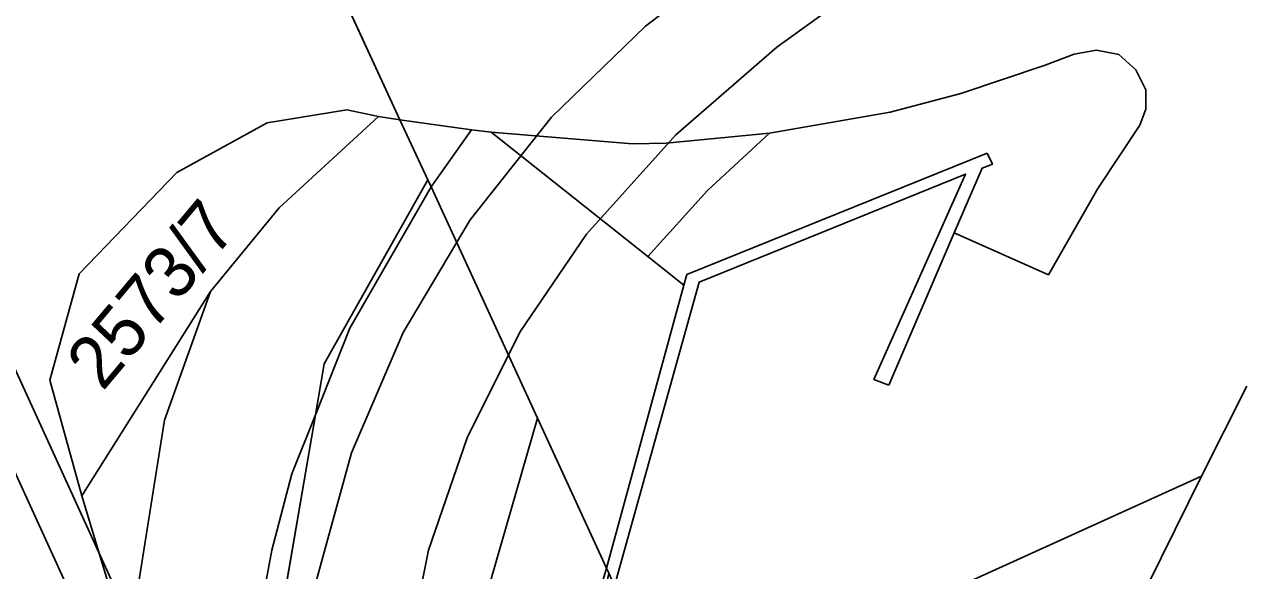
# Model space of a CAD drawing. Extents: x -263423 to -261326, y -1240067 to -1237864.
# Drawn here: x -262370.54 to -262323.84, y -1239601.22 to -1239580.23 of the extents above; entities that cross this region are included whole.
import ezdxf

# ---------------------------------------------------------------- set-up
doc = ezdxf.new("R2010")
doc.units = 0
for name, color, linetype in [('body_kn', 7, 'Continuous'), ('kladpar_druhypozemkov', 7, 'Continuous'), ('kladpar_hranice', 7, 'Continuous'), ('kladpar_parcelnecisla', 7, 'Continuous'), ('kladpar_plochy', 7, 'Continuous'), ('linie', 7, 'Continuous'), ('tarchy_linie', 7, 'Continuous'), ('zappar_hrandruhpozemk', 7, 'Continuous')]:
    doc.layers.add(name, color=color, linetype=linetype)

msp = doc.modelspace()

# ---------------------------------------------------------------- linework, layer by layer
at = {"layer": 'body_kn'}
for p, q in [((-262346.69, -1239580.3), (-262346.69, -1239580.3)), ((-262341.65, -1239581.11), (-262341.65, -1239581.11)), ((-262330.23, -1239581.38), (-262330.23, -1239581.38)), ((-262329.37, -1239581.23), (-262329.37, -1239581.23)), ((-262328.52, -1239581.4), (-262328.52, -1239581.4)), ((-262331.34, -1239581.81), (-262331.34, -1239581.81)), ((-262327.87, -1239581.98), (-262327.87, -1239581.98)), ((-262334.58, -1239582.89), (-262334.58, -1239582.89)), ((-262327.48, -1239582.75), (-262327.48, -1239582.75)), ((-262358.15, -1239583.52), (-262358.15, -1239583.52)), ((-262356.94, -1239583.78), (-262356.94, -1239583.78)), ((-262356.94, -1239583.78), (-262356.94, -1239583.78)), ((-262356.12, -1239583.9), (-262356.12, -1239583.9)), ((-262356.12, -1239583.9), (-262356.12, -1239583.9)), ((-262350.3, -1239583.8), (-262350.3, -1239583.8)), ((-262337.29, -1239583.61), (-262337.29, -1239583.61)), ((-262327.48, -1239583.49), (-262327.48, -1239583.49)), ((-262361.21, -1239584.02), (-262361.21, -1239584.02)), ((-262353.37, -1239584.29), (-262353.37, -1239584.29)), ((-262353.37, -1239584.29), (-262353.37, -1239584.29)), ((-262352.61, -1239584.38), (-262352.61, -1239584.38)), ((-262352.61, -1239584.38), (-262352.61, -1239584.38)), ((-262341.93, -1239584.41), (-262341.93, -1239584.41)), ((-262341.93, -1239584.41), (-262341.93, -1239584.41)), ((-262327.71, -1239584.11), (-262327.71, -1239584.11)), ((-262347.19, -1239584.82), (-262347.19, -1239584.82)), ((-262345.89, -1239584.8), (-262345.89, -1239584.8)), ((-262345.52, -1239584.48), (-262345.52, -1239584.48)), ((-262333.57, -1239585.18), (-262333.57, -1239585.18)), ((-262333.76, -1239585.76), (-262333.76, -1239585.76)), ((-262333.37, -1239585.61), (-262333.37, -1239585.61)), ((-262364.68, -1239585.93), (-262364.68, -1239585.93)), ((-262355.05, -1239586.21), (-262355.05, -1239586.21)), ((-262334.4, -1239585.99), (-262334.4, -1239585.99)), ((-262354.92, -1239586.48), (-262354.92, -1239586.48)), ((-262344.31, -1239586.62), (-262344.31, -1239586.62)), ((-262329.32, -1239586.54), (-262329.32, -1239586.54)), ((-262360.75, -1239587.28), (-262360.75, -1239587.28)), ((-262353.42, -1239587.74), (-262353.42, -1239587.74)), ((-262348.95, -1239588.29), (-262348.95, -1239588.29)), ((-262334.84, -1239588.25), (-262334.84, -1239588.25)), ((-262334.84, -1239588.25), (-262334.84, -1239588.25)), ((-262346.6, -1239589.15), (-262346.6, -1239589.15)), ((-262368.43, -1239589.82), (-262368.43, -1239589.82)), ((-262345.1, -1239589.84), (-262345.1, -1239589.84)), ((-262331.22, -1239589.86), (-262331.22, -1239589.86)), ((-262345.22, -1239590.25), (-262345.22, -1239590.25)), ((-262344.63, -1239590.14), (-262344.63, -1239590.14)), ((-262363.39, -1239590.5), (-262363.39, -1239590.5)), ((-262358.04, -1239591.9), (-262358.04, -1239591.9)), ((-262355.99, -1239592.07), (-262355.99, -1239592.07)), ((-262351.51, -1239592.06), (-262351.51, -1239592.06)), ((-262359.03, -1239593.28), (-262359.03, -1239593.28)), ((-262359.03, -1239593.28), (-262359.03, -1239593.28)), ((-262369.56, -1239593.9), (-262369.56, -1239593.9)), ((-262337.92, -1239593.88), (-262337.92, -1239593.88)), ((-262337.35, -1239594.09), (-262337.35, -1239594.09)), ((-262365.16, -1239595.44), (-262365.16, -1239595.44)), ((-262359.36, -1239595.23), (-262359.36, -1239595.23)), ((-262359.36, -1239595.23), (-262359.36, -1239595.23)), ((-262350.84, -1239595.36), (-262350.84, -1239595.36)), ((-262353.54, -1239596.12), (-262353.54, -1239596.12)), ((-262350.45, -1239596.2), (-262350.45, -1239596.2)), ((-262357.97, -1239596.69), (-262357.97, -1239596.69)), ((-262360.27, -1239597.5), (-262360.27, -1239597.5)), ((-262325.34, -1239597.59), (-262325.34, -1239597.59)), ((-262368.33, -1239598.35), (-262368.33, -1239598.35)), ((-262368.33, -1239598.35), (-262368.33, -1239598.35)), ((-262325.83, -1239598.57), (-262325.83, -1239598.57)), ((-262361.03, -1239600.43), (-262361.03, -1239600.43)), ((-262355.02, -1239600.43), (-262355.02, -1239600.43)), ((-262348.19, -1239601.12), (-262348.19, -1239601.12)), ((-262348.19, -1239601.12), (-262348.19, -1239601.12))]:
    msp.add_line(p, q, dxfattribs=at)
at = {"layer": 'kladpar_druhypozemkov'}
msp.add_line((-262366.29, -1239589.28), (-262366.29, -1239589.28), dxfattribs=at)
at = {"layer": 'kladpar_hranice'}
for points in [[(-262359.11, -1239577.4), (-262356.12, -1239583.9), (-262355.05, -1239586.21)], [(-262323.61, -1239594.13), (-262325.34, -1239597.59), (-262337.41, -1239603.07), (-262331.34, -1239623.41), (-262336.81, -1239625.98), (-262339.54, -1239620.02), (-262341.18, -1239616.44), (-262341.58, -1239615.57), (-262347.52, -1239602.59), (-262347.88, -1239601.8), (-262348.1, -1239601.32), (-262348.19, -1239601.12), (-262350.45, -1239596.2), (-262350.84, -1239595.36), (-262354.92, -1239586.48), (-262355.05, -1239586.21), (-262356.12, -1239583.9), (-262359.11, -1239577.4)], [(-262368.33, -1239598.35), (-262369.56, -1239593.9), (-262368.43, -1239589.82), (-262364.68, -1239585.93), (-262361.21, -1239584.02), (-262358.15, -1239583.52), (-262356.94, -1239583.78), (-262360.75, -1239587.28), (-262363.39, -1239590.5), (-262368.33, -1239598.35)], [(-262356.94, -1239583.78), (-262358.15, -1239583.52), (-262361.21, -1239584.02), (-262364.68, -1239585.93), (-262368.43, -1239589.82), (-262369.56, -1239593.9), (-262368.33, -1239598.35), (-262363.39, -1239590.5), (-262360.75, -1239587.28), (-262356.94, -1239583.78)], [(-262355.05, -1239586.21), (-262359.03, -1239593.28), (-262359.36, -1239595.23), (-262362.05, -1239610.9), (-262362.15, -1239611.46), (-262361.96, -1239612.49), (-262360.82, -1239618.78), (-262359.87, -1239624.01), (-262357.43, -1239634.23), (-262356.64, -1239637.53), (-262355.38, -1239640.56), (-262350.93, -1239651.24), (-262347.49, -1239659.5), (-262343.22, -1239669.75)], [(-262359.03, -1239593.28), (-262355.05, -1239586.21), (-262354.92, -1239586.48), (-262350.84, -1239595.36), (-262354.23, -1239607.13), (-262353, -1239620.42), (-262350.61, -1239631.29), (-262349.59, -1239631.1), (-262349.19, -1239633.02), (-262348.34, -1239637.15), (-262344.4, -1239649.94), (-262336.11, -1239668.7)], [(-262343.22, -1239669.75), (-262347.49, -1239659.5), (-262350.93, -1239651.24), (-262355.38, -1239640.56), (-262356.64, -1239637.53), (-262357.43, -1239634.23), (-262359.87, -1239624.01), (-262360.82, -1239618.78), (-262361.96, -1239612.49), (-262362.15, -1239611.46), (-262362.05, -1239610.9), (-262359.36, -1239595.23), (-262359.03, -1239593.28)], [(-262312.69, -1239629.2), (-262328.07, -1239604.33), (-262327.42, -1239601.79), (-262325.83, -1239598.57), (-262325.34, -1239597.59), (-262323.61, -1239594.13)], [(-262354.23, -1239607.13), (-262350.84, -1239595.36), (-262350.45, -1239596.2), (-262348.19, -1239601.12), (-262348.1, -1239601.32), (-262349.18, -1239606.59), (-262350.36, -1239617.42), (-262350.47, -1239618.47), (-262350.25, -1239621.67), (-262349.73, -1239629.13), (-262349.59, -1239631.1), (-262350.61, -1239631.29), (-262353, -1239620.42), (-262354.23, -1239607.13)], [(-262331.34, -1239623.41), (-262337.41, -1239603.07), (-262325.34, -1239597.59), (-262325.83, -1239598.57), (-262327.42, -1239601.79), (-262328.07, -1239604.33), (-262329.38, -1239608.44), (-262330.23, -1239612.44), (-262330.9, -1239616.3), (-262331.23, -1239620.13), (-262331.34, -1239623.41)]]:
    msp.add_lwpolyline(points, dxfattribs=at)
at = {"layer": 'kladpar_plochy'}
for p, q in [((-262359.11, -1239577.4), (-262356.12, -1239583.9)), ((-262358.15, -1239583.52), (-262361.21, -1239584.02)), ((-262360.75, -1239587.28), (-262356.94, -1239583.78)), ((-262356.94, -1239583.78), (-262358.15, -1239583.52)), ((-262356.12, -1239583.9), (-262355.05, -1239586.21)), ((-262361.21, -1239584.02), (-262364.68, -1239585.93)), ((-262364.68, -1239585.93), (-262368.43, -1239589.82)), ((-262355.05, -1239586.21), (-262359.03, -1239593.28)), ((-262363.39, -1239590.5), (-262360.75, -1239587.28)), ((-262368.43, -1239589.82), (-262369.56, -1239593.9)), ((-262368.33, -1239598.35), (-262363.39, -1239590.5)), ((-262359.03, -1239593.28), (-262359.36, -1239595.23)), ((-262369.56, -1239593.9), (-262368.33, -1239598.35)), ((-262325.34, -1239597.59), (-262323.61, -1239594.13)), ((-262359.36, -1239595.23), (-262362.05, -1239610.9)), ((-262325.83, -1239598.57), (-262325.34, -1239597.59)), ((-262327.42, -1239601.79), (-262325.83, -1239598.57))]:
    msp.add_line(p, q, dxfattribs=at)
for points in [[(-262323.61, -1239594.13), (-262325.34, -1239597.59), (-262337.41, -1239603.07), (-262331.34, -1239623.41), (-262336.81, -1239625.98), (-262339.54, -1239620.02), (-262341.18, -1239616.44), (-262341.58, -1239615.57), (-262347.52, -1239602.59), (-262347.88, -1239601.8), (-262348.1, -1239601.32), (-262348.19, -1239601.12), (-262350.45, -1239596.2), (-262350.84, -1239595.36), (-262354.92, -1239586.48), (-262355.05, -1239586.21), (-262356.12, -1239583.9), (-262359.11, -1239577.4)], [(-262343.22, -1239669.75), (-262347.49, -1239659.5), (-262350.93, -1239651.24), (-262355.38, -1239640.56), (-262356.64, -1239637.53), (-262357.43, -1239634.23), (-262359.87, -1239624.01), (-262360.82, -1239618.78), (-262361.96, -1239612.49), (-262362.15, -1239611.46), (-262362.05, -1239610.9), (-262359.36, -1239595.23), (-262359.03, -1239593.28), (-262355.05, -1239586.21), (-262354.92, -1239586.48), (-262350.84, -1239595.36), (-262354.23, -1239607.13), (-262353, -1239620.42), (-262350.61, -1239631.29), (-262349.59, -1239631.1), (-262349.19, -1239633.02), (-262348.34, -1239637.15), (-262344.4, -1239649.94), (-262336.11, -1239668.7)]]:
    msp.add_lwpolyline(points, dxfattribs=at)
for points in [[(-262368.33, -1239598.35), (-262369.56, -1239593.9), (-262368.43, -1239589.82), (-262364.68, -1239585.93), (-262361.21, -1239584.02), (-262358.15, -1239583.52), (-262356.94, -1239583.78), (-262360.75, -1239587.28), (-262363.39, -1239590.5)], [(-262354.23, -1239607.13), (-262350.84, -1239595.36), (-262350.45, -1239596.2), (-262348.19, -1239601.12), (-262348.1, -1239601.32), (-262349.18, -1239606.59), (-262350.36, -1239617.42), (-262350.47, -1239618.47), (-262350.25, -1239621.67), (-262349.73, -1239629.13), (-262349.59, -1239631.1), (-262350.61, -1239631.29), (-262353, -1239620.42)], [(-262331.34, -1239623.41), (-262337.41, -1239603.07), (-262325.34, -1239597.59), (-262325.83, -1239598.57), (-262327.42, -1239601.79), (-262328.07, -1239604.33), (-262329.38, -1239608.44), (-262330.23, -1239612.44), (-262330.9, -1239616.3), (-262331.23, -1239620.13)]]:
    msp.add_lwpolyline(points, close=True, dxfattribs=at)
at = {"layer": 'linie'}
for points in [[(-262343.28, -1239665.54), (-262347.71, -1239655.48), (-262351.59, -1239645.49), (-262353.87, -1239638.69), (-262355.5, -1239633.29), (-262357.18, -1239627.04), (-262358.5, -1239621.41), (-262359.42, -1239616.77), (-262360.05, -1239611.54), (-262360.01, -1239606.52), (-262359.31, -1239601.53), (-262357.97, -1239596.69), (-262355.99, -1239592.07), (-262353.42, -1239587.74), (-262350.3, -1239583.8), (-262346.69, -1239580.3), (-262343.24, -1239577.67), (-262339.61, -1239575.31), (-262335.89, -1239573.08), (-262275.87, -1239537.73)], [(-262294.51, -1239552.55), (-262333.16, -1239575.34), (-262337.49, -1239578.1), (-262341.65, -1239581.11), (-262345.52, -1239584.48), (-262348.95, -1239588.29), (-262351.51, -1239592.06), (-262353.54, -1239596.12), (-262355.02, -1239600.43), (-262355.91, -1239604.89), (-262356.22, -1239610.25), (-262355.86, -1239615.6), (-262355.01, -1239620.9), (-262353.84, -1239626.15), (-262352.3, -1239632.09), (-262350.57, -1239637.98), (-262348.66, -1239643.82), (-262346.56, -1239649.59), (-262344.23, -1239655.41), (-262339.8, -1239665.47)]]:
    msp.add_lwpolyline(points, dxfattribs=at)
at = {"layer": 'tarchy_linie'}
for points in [[(-262413.63, -1239445.2), (-262437.7, -1239454.37), (-262435.92, -1239458.15), (-262425.88, -1239476.92), (-262403.3, -1239522.47), (-262363.64, -1239609.36), (-262358.64, -1239630.05), (-262345.1, -1239663.66)], [(-262437.41, -1239458.85), (-262427.34, -1239477.7), (-262404.79, -1239523.18), (-262365.21, -1239609.9), (-262360.22, -1239630.55), (-262327.82, -1239710.96), (-262321.7, -1239724.22)]]:
    msp.add_lwpolyline(points, dxfattribs=at)
at = {"layer": 'zappar_hrandruhpozemk'}
for p, q in [((-262356.94, -1239583.78), (-262356.12, -1239583.9)), ((-262352.61, -1239584.38), (-262346.6, -1239589.15)), ((-262345.89, -1239584.8), (-262341.93, -1239584.41)), ((-262345.1, -1239589.84), (-262333.57, -1239585.18)), ((-262358.04, -1239591.9), (-262354.92, -1239586.48)), ((-262329.32, -1239586.54), (-262331.22, -1239589.86)), ((-262334.84, -1239588.25), (-262337.35, -1239594.09)), ((-262331.22, -1239589.86), (-262334.84, -1239588.25)), ((-262345.22, -1239590.25), (-262345.1, -1239589.84)), ((-262348.19, -1239601.12), (-262345.22, -1239590.25)), ((-262344.63, -1239590.14), (-262347.88, -1239601.8)), ((-262365.16, -1239595.44), (-262363.39, -1239590.5)), ((-262359.36, -1239595.23), (-262358.04, -1239591.9)), ((-262366.55, -1239604.24), (-262365.16, -1239595.44)), ((-262368.33, -1239598.35), (-262366.55, -1239604.24)), ((-262361.77, -1239604.36), (-262361.03, -1239600.43))]:
    msp.add_line(p, q, dxfattribs=at)
for points in [[(-262341.93, -1239584.41), (-262337.29, -1239583.61), (-262334.58, -1239582.89), (-262331.34, -1239581.81), (-262330.23, -1239581.38), (-262329.37, -1239581.23), (-262328.52, -1239581.4), (-262327.87, -1239581.98), (-262327.48, -1239582.75), (-262327.48, -1239583.49), (-262327.71, -1239584.11), (-262329.32, -1239586.54)], [(-262356.12, -1239583.9), (-262353.37, -1239584.29), (-262354.92, -1239586.48)], [(-262353.37, -1239584.29), (-262352.61, -1239584.38), (-262347.19, -1239584.82), (-262345.89, -1239584.8)], [(-262345.22, -1239590.25), (-262346.6, -1239589.15), (-262344.31, -1239586.62), (-262341.93, -1239584.41)], [(-262333.57, -1239585.18), (-262333.37, -1239585.61), (-262333.76, -1239585.76), (-262334.84, -1239588.25)], [(-262337.35, -1239594.09), (-262337.92, -1239593.88), (-262334.4, -1239585.99), (-262344.63, -1239590.14)], [(-262361.03, -1239600.43), (-262360.27, -1239597.5), (-262359.36, -1239595.23)], [(-262349.97, -1239611.36), (-262349.2, -1239606.05), (-262348.41, -1239601.91), (-262348.19, -1239601.12)]]:
    msp.add_lwpolyline(points, dxfattribs=at)

# ---------------------------------------------------------------- texts
at = {"layer": 'kladpar_parcelnecisla'}
msp.add_text('2573/7', height=2, rotation=50, dxfattribs=at).set_placement((-262367.528, -1239594.363))

doc.saveas('drawing.dxf')
